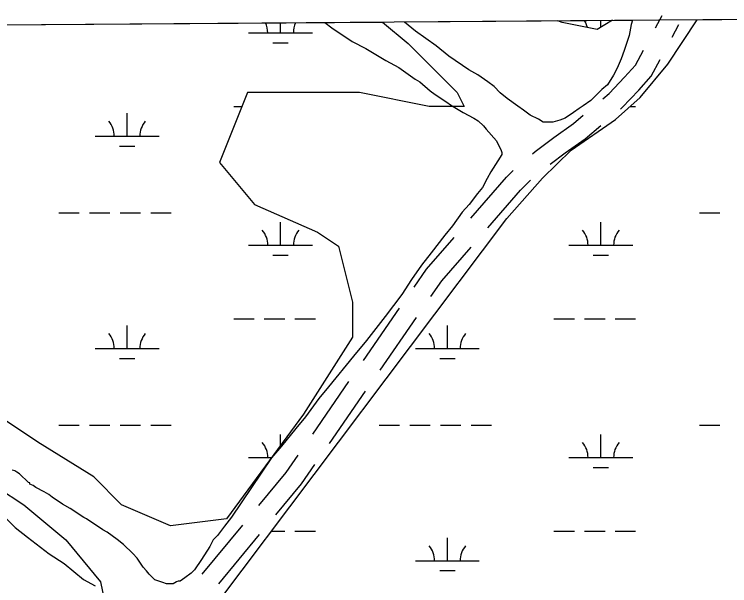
# Model space of a CAD drawing. Extents: x 3535183 to 3573198, y 534952 to 560562.
# Drawn here: x 3568705 to 3569826, y 557879 to 558775 of the extents above; entities that cross this region are included whole.
import ezdxf

# ---------------------------------------------------------------- set-up
doc = ezdxf.new("R2010")
doc.units = 0
for name, color, linetype in [('V-GRID-FRAM', 7, 'Continuous'), ('V-ROAD-CNTR', 7, 'Continuous'), ('V-SITE-VEGE', 7, 'Continuous'), ('V-WETL-SWMP', 7, 'Continuous')]:
    doc.layers.add(name, color=color, linetype=linetype)

msp = doc.modelspace()

# ---------------------------------------------------------------- linework, layer by layer
at = {"layer": 'V-GRID-FRAM'}
msp.add_lwpolyline([(3539245.8, 558535.3), (3570887.5, 558774.6), (3571033, 540592.1), (3539375.4, 540352.7), (3539245.8, 558535.3)], dxfattribs=at)
at = {"layer": 'V-ROAD-CNTR'}
for p, q in [((3569709.9, 558753.6), (3569720.3, 558773)), ((3569736, 558738.9), (3569746.8, 558758.8)), ((3569252.3, 558232), (3569309.1, 558314.3)), ((3569278.6, 558217.2), (3569335.4, 558299.5)), ((3569172.8, 558116.7), (3569229.6, 558199)), ((3569199, 558101.9), (3569255.8, 558184.3)), ((3568999.4, 557897.2), (3569063.1, 557974.2)), ((3569025.9, 557882.2), (3569089.7, 557959.2))]:
    msp.add_line(p, q, dxfattribs=at)
for points in [[(3569627.5, 558642.2), (3569637.2, 558650.6), (3569661.6, 558675.9), (3569678.4, 558695.1), (3569691, 558718.4)], [(3569655, 558626.2), (3569657.9, 558628.8), (3569683.7, 558655.6), (3569703.2, 558677.8), (3569717.1, 558703.6)], [(3569517.1, 558556.2), (3569521.5, 558559.6), (3569550.9, 558581.8), (3569581.3, 558603.5), (3569596.9, 558616.4)], [(3569545, 558539.8), (3569568.7, 558557.6), (3569599.6, 558579.7), (3569624.5, 558600.3)], [(3569420.6, 558455.2), (3569476.4, 558519.5), (3569487, 558530)], [(3569447.3, 558440.1), (3569498.3, 558499), (3569514.1, 558514.5)], [(3569331.8, 558347.2), (3569351.2, 558375.3), (3569394.4, 558425)], [(3569358.1, 558332.4), (3569375, 558356.9), (3569421, 558409.9)], [(3569088.6, 558005), (3569131.5, 558056.8), (3569150.1, 558083.8)], [(3569115.1, 557990), (3569155.4, 558038.7), (3569176.3, 558069)]]:
    msp.add_lwpolyline(points, dxfattribs=at)
at = {"layer": 'V-SITE-VEGE'}
for p, q in [((3569316.5, 558762.8), (3569673.9, 558765.5)), ((3569316.9, 558762.4), (3569316.5, 558762.8)), ((3569334, 558748.3), (3569316.9, 558762.4)), ((3569673.9, 558765.5), (3569671.9, 558758.6)), ((3567712.1, 558750.6), (3569191.6, 558761.8)), ((3569191.6, 558761.8), (3569202.8, 558753.6)), ((3569202.8, 558753.6), (3569234.9, 558731.8)), ((3569671.9, 558758.6), (3569668.5, 558741.5)), ((3569366.1, 558725.4), (3569334, 558748.3)), ((3569668.5, 558741.5), (3569660.8, 558717.8)), ((3569234.9, 558731.8), (3569256.3, 558720.9)), ((3569256.3, 558720.9), (3569287.4, 558702.4)), ((3569386.4, 558709.1), (3569366.1, 558725.4)), ((3569660.8, 558717.8), (3569656.4, 558705)), ((3569417.5, 558687.4), (3569386.4, 558709.1)), ((3569287.4, 558702.4), (3569307.8, 558691.4)), ((3569656.4, 558705), (3569649.9, 558690)), ((3569307.8, 558691.4), (3569333.4, 558673)), ((3569431.4, 558679.8), (3569417.5, 558687.4)), ((3569649.9, 558690), (3569644.4, 558679.2)), ((3569333.4, 558673), (3569340.9, 558668.6)), ((3569447.4, 558668.9), (3569431.4, 558679.8)), ((3569644.4, 558679.2), (3569634.6, 558664.3)), ((3569340.9, 558668.6), (3569357, 558654.5)), ((3569457.1, 558661.3), (3569447.4, 558668.9)), ((3569466.7, 558651.5), (3569457.1, 558661.3)), ((3569634.6, 558664.3), (3569625.9, 558656.8)), ((3569357, 558654.5), (3569364.5, 558649.1)), ((3569477.4, 558642.8), (3569466.7, 558651.5)), ((3569625.9, 558656.8), (3569608.6, 558639.7)), ((3569364.5, 558649.1), (3569381.6, 558638.2)), ((3569494.5, 558630.9), (3569477.4, 558642.8)), ((3569608.6, 558639.7), (3569596.7, 558631.2)), ((3569381.6, 558638.2), (3569390.1, 558631.7)), ((3569390.1, 558631.7), (3569408.4, 558620.8)), ((3569503.1, 558624.4), (3569494.5, 558630.9)), ((3569596.7, 558631.2), (3569590.2, 558626.9)), ((3569408.4, 558620.8), (3569425.5, 558612)), ((3569513.8, 558616.7), (3569503.1, 558624.4)), ((3569526.6, 558610.2), (3569513.8, 558616.7)), ((3569581.6, 558620.5), (3569568.6, 558612)), ((3569590.2, 558626.9), (3569581.6, 558620.5)), ((3569425.5, 558612), (3569431.9, 558607.7)), ((3569431.9, 558607.7), (3569440.5, 558600.1)), ((3569534.1, 558605.8), (3569526.6, 558610.2)), ((3569549.2, 558605.7), (3569534.1, 558605.8)), ((3569560, 558608.9), (3569549.2, 558605.7)), ((3569568.6, 558612), (3569560, 558608.9)), ((3569440.5, 558600.1), (3569444.7, 558594.7)), ((3569444.7, 558594.7), (3569460.7, 558576.3)), ((3569460.7, 558576.3), (3569468.2, 558561.2)), ((3569468.2, 558561.2), (3569469.2, 558557.9)), ((3569469.2, 558554.7), (3569462.7, 558545.1)), ((3569469.2, 558557.9), (3569469.2, 558554.7)), ((3569462.7, 558545.1), (3569451.8, 558527.9)), ((3569451.8, 558527.9), (3569446.3, 558517.2)), ((3569446.3, 558517.2), (3569438.7, 558503.3)), ((3569431.1, 558493.7), (3569418, 558476.5)), ((3569438.7, 558503.3), (3569431.1, 558493.7)), ((3569418, 558476.5), (3569407.2, 558464.8)), ((3569407.2, 558464.8), (3569392, 558443.4)), ((3569392, 558443.4), (3569380, 558428.4)), ((3569380, 558428.4), (3569358.3, 558400.6)), ((3569358.3, 558400.6), (3569343.1, 558381.4)), ((3569343.1, 558381.4), (3569327.9, 558358.9)), ((3569327.9, 558358.9), (3569312.6, 558335.3)), ((3569312.6, 558335.3), (3569286.5, 558301.1)), ((3569286.5, 558301.1), (3569257.2, 558263.7)), ((3569257.2, 558263.7), (3569236.6, 558239.1)), ((3569236.6, 558239.1), (3569197.5, 558191)), ((3569197.5, 558191), (3569182.3, 558172.8)), ((3569182.3, 558172.8), (3569161.7, 558143.9)), ((3569161.7, 558143.9), (3569146.5, 558125.7)), ((3569146.5, 558125.7), (3569123.7, 558097.9)), ((3569123.7, 558097.9), (3569108.5, 558079.7)), ((3569108.5, 558079.7), (3569045.4, 557986.6)), ((3568706, 558059.1), (3568701.7, 558060.2)), ((3568709.2, 558056.9), (3568706, 558059.1)), ((3568713.5, 558054.7), (3568709.2, 558056.9)), ((3568727.3, 558040.7), (3568713.5, 558054.7)), ((3568729.5, 558040.6), (3568727.3, 558040.7)), ((3568729.5, 558038.5), (3568729.5, 558040.6)), ((3568734.8, 558036.3), (3568729.5, 558038.5)), ((3568739.1, 558033), (3568734.8, 558036.3)), ((3568752, 558026.5), (3568739.1, 558033)), ((3568759.5, 558022.1), (3568752, 558026.5)), ((3568764.8, 558017.8), (3568759.5, 558022.1)), ((3568780.9, 558006.9), (3568764.8, 558017.8)), ((3568792.7, 558000.4), (3568780.9, 558006.9)), ((3568814.1, 557986.2), (3568792.7, 558000.4)), ((3568682, 557994.3), (3568706.6, 557970.5)), ((3568818.4, 557984), (3568814.1, 557986.2)), ((3568844, 557966.6), (3568818.4, 557984)), ((3569045.4, 557986.6), (3569034.5, 557972.7)), ((3568706.6, 557970.5), (3568725.8, 557955.3)), ((3568850.5, 557963.3), (3568844, 557966.6)), ((3569034.5, 557972.7), (3569023.6, 557957.7)), ((3568725.8, 557955.3), (3568760, 557929.2)), ((3568866.5, 557951.4), (3568850.5, 557963.3)), ((3569023.6, 557957.7), (3569017.1, 557951.3)), ((3568876.1, 557943.8), (3568866.5, 557951.4)), ((3568891.1, 557929.7), (3568876.1, 557943.8)), ((3569017.1, 557951.3), (3569011.7, 557940.6)), ((3569011.7, 557940.6), (3568998.6, 557920.3)), ((3568760, 557929.2), (3568783.6, 557914)), ((3568897.5, 557922.1), (3568891.1, 557929.7)), ((3568904.9, 557911.3), (3568897.5, 557922.1)), ((3568783.6, 557914), (3568813.5, 557889)), ((3568907.1, 557908.1), (3568904.9, 557911.3)), ((3568998.6, 557920.3), (3568987.7, 557904.2)), ((3568912.4, 557902.6), (3568907.1, 557908.1)), ((3568916.7, 557897.2), (3568912.4, 557902.6)), ((3568982.3, 557898.9), (3568972.6, 557891.4)), ((3568987.7, 557904.2), (3568982.3, 557898.9)), ((3568813.5, 557889), (3568831.7, 557879.2)), ((3568925.2, 557888.6), (3568916.7, 557897.2)), ((3568938.1, 557884.2), (3568925.2, 557888.6)), ((3568972.6, 557891.4), (3568965, 557886.1)), ((3568943.5, 557882), (3568938.1, 557884.2)), ((3568954.2, 557881.9), (3568943.5, 557882)), ((3568959.6, 557885.1), (3568954.2, 557881.9)), ((3568961.8, 557886.1), (3568959.6, 557885.1)), ((3568965, 557886.1), (3568961.8, 557886.1))]:
    msp.add_line(p, q, dxfattribs=at)
at = {"layer": 'V-WETL-SWMP'}
for p, q in [((3567841.5, 558751.6), (3569282.2, 558762.5)), ((3569282.2, 558762.5), (3569322.6, 558728.8)), ((3569556.9, 558764.6), (3569642.5, 558765.2)), ((3569563.6, 558761.7), (3569556.9, 558764.6)), ((3569642.5, 558765.2), (3569618.4, 558750.7)), ((3569624.3, 558754.3), (3569624.3, 558765.1)), ((3569729.5, 558696.6), (3569775.5, 558766.2)), ((3569775.5, 558766.2), (3569874.5, 558767)), ((3569122.4, 558745.4), (3569122.4, 558761.3)), ((3569618.4, 558750.7), (3569563.6, 558761.7)), ((3569072.4, 558745.4), (3569172.4, 558745.4)), ((3569110.4, 558730), (3569134.4, 558730)), ((3569322.6, 558728.8), (3569355.5, 558696)), ((3569355.5, 558696), (3569388.3, 558663.1)), ((3569686.2, 558644.2), (3569729.5, 558696.6)), ((3569388.3, 558663.1), (3569399.3, 558652.1)), ((3569070.6, 558652.1), (3569026.8, 558542.6)), ((3569125.4, 558652.1), (3569070.6, 558652.1)), ((3569245.9, 558652.1), (3569125.4, 558652.1)), ((3569355.5, 558630.2), (3569245.9, 558652.1)), ((3569399.3, 558652.1), (3569410.3, 558630.2)), ((3569647.2, 558609.9), (3569686.2, 558644.2)), ((3569049, 558630), (3569061.8, 558630)), ((3569410.3, 558630.2), (3569355.5, 558630.2)), ((3569670, 558630), (3569678.9, 558630)), ((3568882, 558583.5), (3568882, 558619.5)), ((3569577.6, 558561.9), (3569647.2, 558609.9)), ((3568832, 558583.5), (3568932, 558583.5)), ((3568870, 558568.1), (3568894, 558568.1)), ((3569533, 558517.9), (3569577.6, 558561.9)), ((3569026.8, 558542.6), (3569081.6, 558476.8)), ((3569477.2, 558454.6), (3569533, 558517.9)), ((3569081.6, 558476.8), (3569180.2, 558433)), ((3568775.1, 558463.5), (3568807.1, 558463.5)), ((3568823.1, 558463.5), (3568855.1, 558463.5)), ((3568871.1, 558463.5), (3568903.1, 558463.5)), ((3568919.1, 558463.5), (3568951.1, 558463.5)), ((3569778.9, 558463.5), (3569810.9, 558463.5)), ((3569024.2, 557852.7), (3569477.2, 558454.6)), ((3569122.4, 558412.7), (3569122.4, 558448.7)), ((3569624.3, 558412.7), (3569624.3, 558448.7)), ((3569180.2, 558433), (3569213, 558411.1)), ((3569072.4, 558412.7), (3569172.4, 558412.7)), ((3569213, 558411.1), (3569235, 558323.5)), ((3569574.3, 558412.7), (3569674.3, 558412.7)), ((3569110.4, 558397.3), (3569134.4, 558397.3)), ((3569612.3, 558397.3), (3569636.3, 558397.3)), ((3569235, 558323.5), (3569235, 558268.7)), ((3569049, 558297.3), (3569081, 558297.3)), ((3569097, 558297.3), (3569129, 558297.3)), ((3569145, 558297.3), (3569177, 558297.3)), ((3569550.9, 558297.3), (3569582.9, 558297.3)), ((3569598.9, 558297.3), (3569630.9, 558297.3)), ((3569646.9, 558297.3), (3569678.9, 558297.3)), ((3568882, 558250.9), (3568882, 558286.9)), ((3569383.9, 558250.9), (3569383.9, 558286.9)), ((3569235, 558268.7), (3569158.3, 558148.2)), ((3568832, 558250.9), (3568932, 558250.9)), ((3569333.9, 558250.9), (3569433.9, 558250.9)), ((3568870, 558235.4), (3568894, 558235.4)), ((3569371.9, 558235.4), (3569395.9, 558235.4)), ((3568741.9, 558104.3), (3568643.3, 558170.1)), ((3569158.3, 558148.2), (3569037.8, 557983.8)), ((3568775.1, 558130.8), (3568807.1, 558130.8)), ((3568823.1, 558130.8), (3568855.1, 558130.8)), ((3568871.1, 558130.8), (3568903.1, 558130.8)), ((3568919.1, 558130.8), (3568951.1, 558130.8)), ((3569277, 558130.8), (3569309, 558130.8)), ((3569325, 558130.8), (3569357, 558130.8)), ((3569373, 558130.8), (3569405, 558130.8)), ((3569421, 558130.8), (3569453, 558130.8)), ((3569778.9, 558130.8), (3569810.9, 558130.8)), ((3569122.4, 558099.3), (3569122.4, 558116.1)), ((3569624.3, 558080.1), (3569624.3, 558116.1)), ((3568829.6, 558049.6), (3568741.9, 558104.3)), ((3569072.4, 558080.1), (3569108.3, 558080.1)), ((3569574.3, 558080.1), (3569674.3, 558080.1)), ((3568621.4, 558071.5), (3568720, 558005.7)), ((3569612.3, 558064.6), (3569636.3, 558064.6)), ((3568873.4, 558005.7), (3568829.6, 558049.6)), ((3568720, 558005.7), (3568785.8, 557951)), ((3568950.1, 557972.9), (3568873.4, 558005.7)), ((3569037.8, 557983.8), (3568950.1, 557972.9)), ((3569108.4, 557964.6), (3569129, 557964.6)), ((3569145, 557964.6), (3569177, 557964.6)), ((3569550.9, 557964.6), (3569582.9, 557964.6)), ((3569598.9, 557964.6), (3569630.9, 557964.6)), ((3569646.9, 557964.6), (3569678.9, 557964.6)), ((3568785.8, 557951), (3568840.5, 557885.2)), ((3569383.9, 557918.2), (3569383.9, 557954.2)), ((3569333.9, 557918.2), (3569433.9, 557918.2)), ((3569371.9, 557902.8), (3569395.9, 557902.8)), ((3568840.5, 557885.2), (3568851.5, 557830.4))]:
    msp.add_line(p, q, dxfattribs=at)
for centre, start, end in [((3569569.1, 558745.9), 12.8836, 32.6386), ((3569067.2, 558745.9), 359.2282, 25.6001), ((3569177.7, 558745.9), 153.7562, 180.7718), ((3568826.7, 558584), 359.2282, 40.7718), ((3568937.2, 558584), 139.2282, 180.7718), ((3569067.2, 558413.2), 359.2282, 40.7718), ((3569177.7, 558413.2), 139.2282, 180.7718), ((3569569.1, 558413.2), 359.2282, 40.7718), ((3569679.6, 558413.2), 139.2282, 180.7718), ((3568826.7, 558251.3), 359.2282, 40.7718), ((3568937.2, 558251.3), 139.2282, 180.7718), ((3569328.6, 558251.3), 359.2282, 40.7718), ((3569439.1, 558251.3), 139.2282, 180.7718), ((3569067.2, 558080.5), 359.2282, 40.7718), ((3569569.1, 558080.5), 359.2282, 40.7718), ((3569679.6, 558080.5), 139.2282, 180.7718), ((3569328.6, 557918.7), 359.2282, 40.7718), ((3569439.1, 557918.7), 139.2282, 180.7718)]:
    msp.add_arc(centre, 35.2, start, end, dxfattribs=at)

doc.saveas('drawing.dxf')
